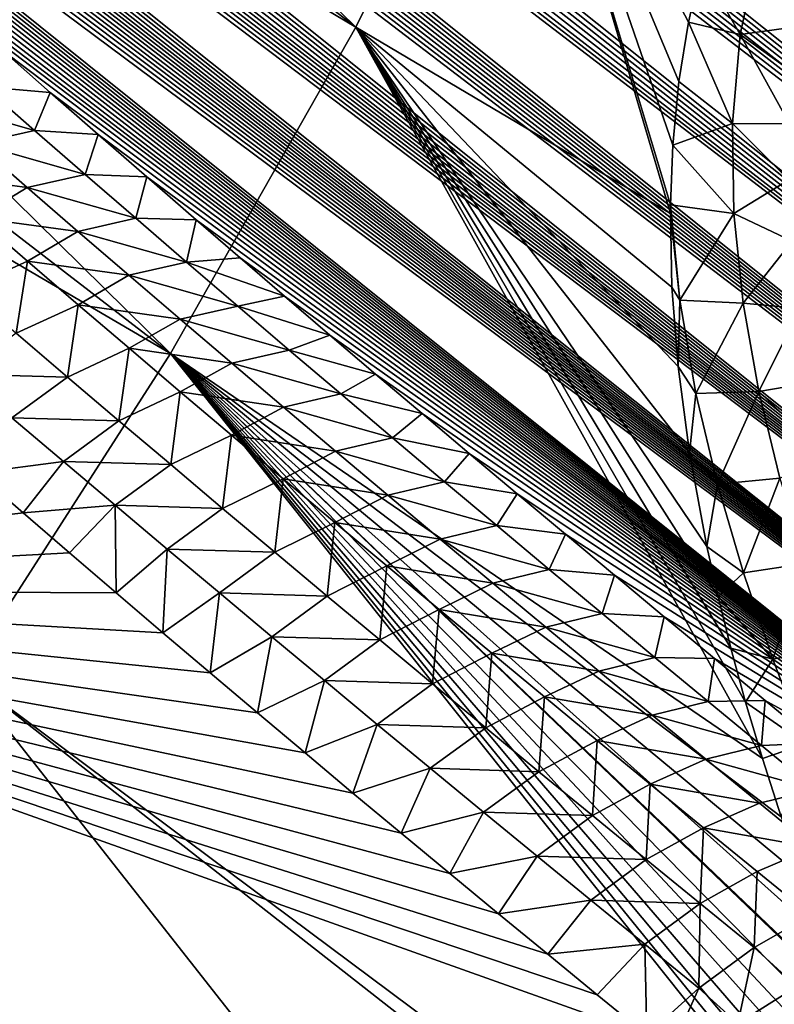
# Model space of a CAD drawing. Header units: metres. Extents: x -82 to 82, y -313 to 40.
# Tile 353 of 405: x 50.72 to 54.05, y -27.61 to -23.26. Entities that reach past the tile are written whole.
import ezdxf

# ---------------------------------------------------------------- set-up
doc = ezdxf.new("R2010")
doc.units = ezdxf.units.M
doc.layers.add('solid_505278_SW0001_CCC', color=7, linetype='CONTINUOUS')

msp = doc.modelspace()

# ---------------------------------------------------------------- linework, layer by layer
at = {"layer": 'solid_505278_SW0001_CCC'}
for points in [[(64.77742, -25.070709, 80.123589), (43.346764, -8.290929, 60.053185), (43.04269, -8.315628, 60.037064)], [(64.77742, -25.070709, 80.123589), (43.679688, -8.277598, 60.089729), (43.346764, -8.290929, 60.053185)], [(64.77742, -25.070709, 80.123589), (44.042053, -8.276881, 60.148518), (43.679688, -8.277598, 60.089729)], [(65.259399, -24.663895, 79.815598), (44.234383, -8.281711, 60.186863), (44.042053, -8.276881, 60.148518)], [(64.77742, -25.070709, 80.123589), (65.259399, -24.663895, 79.815598), (44.042053, -8.276881, 60.148518)], [(65.259399, -24.663895, 79.815598), (44.43428, -8.290107, 60.231373), (44.234383, -8.281711, 60.186863)], [(65.259399, -24.663895, 79.815598), (44.642132, -8.302562, 60.282639), (44.43428, -8.290107, 60.231373)], [(65.259399, -24.663895, 79.815598), (44.85775, -8.318869, 60.340481), (44.642132, -8.302562, 60.282639)], [(64.278557, -25.445356, 80.435089), (43.04269, -8.315628, 60.037064), (42.766785, -8.350209, 60.039227)], [(64.278557, -25.445356, 80.435089), (64.77742, -25.070709, 80.123589), (43.04269, -8.315628, 60.037064)], [(65.723991, -24.224815, 79.511314), (45.08144, -8.339327, 60.405285), (44.85775, -8.318869, 60.340481)], [(65.259399, -24.663895, 79.815598), (65.723991, -24.224815, 79.511314), (44.85775, -8.318869, 60.340481)], [(65.723991, -24.224815, 79.511314), (45.313541, -8.364308, 60.477516), (45.08144, -8.339327, 60.405285)], [(64.278557, -25.445356, 80.435089), (42.766785, -8.350209, 60.039227), (42.516754, -8.393008, 60.057133)], [(65.723991, -24.224815, 79.511314), (45.553841, -8.393574, 60.556953), (45.313541, -8.364308, 60.477516)], [(64.278557, -25.445356, 80.435089), (42.516754, -8.393008, 60.057133), (42.290268, -8.443016, 60.088959)], [(65.723991, -24.224815, 79.511314), (45.802803, -8.427598, 60.64418), (45.553841, -8.393574, 60.556953)], [(65.723991, -24.224815, 79.511314), (46.060677, -8.466627, 60.739513), (45.802803, -8.427598, 60.64418)], [(63.763363, -25.787863, 80.749901), (42.290268, -8.443016, 60.088959), (42.084999, -8.49941, 60.133148)], [(63.763363, -25.787863, 80.749901), (64.278557, -25.445356, 80.435089), (42.290268, -8.443016, 60.088959)], [(66.170609, -23.753036, 79.210693), (46.327293, -8.510491, 60.842812), (46.060677, -8.466627, 60.739513)], [(65.723991, -24.224815, 79.511314), (66.170609, -23.753036, 79.210693), (46.060677, -8.466627, 60.739513)], [(63.763363, -25.787863, 80.749901), (42.084999, -8.49941, 60.133148), (41.897739, -8.561568, 60.188381)], [(66.170609, -23.753036, 79.210693), (46.60331, -8.55981, 60.954823), (46.327293, -8.510491, 60.842812)], [(63.763363, -25.787863, 80.749901), (41.897739, -8.561568, 60.188381), (41.725494, -8.629589, 60.254292)], [(66.170609, -23.753036, 79.210693), (46.88876, -8.614617, 61.075626), (46.60331, -8.55981, 60.954823)], [(63.763363, -25.787863, 80.749901), (41.725494, -8.629589, 60.254292), (41.566387, -8.703654, 60.330791)], [(66.170609, -23.753036, 79.210693), (47.183689, -8.674951, 61.205307), (46.88876, -8.614617, 61.075626)], [(66.170609, -23.753036, 79.210693), (47.488838, -8.741508, 61.3447), (47.183689, -8.674951, 61.205307)], [(63.232021, -26.098383, 81.068047), (41.566387, -8.703654, 60.330791), (41.418701, -8.784005, 60.417973)], [(63.232021, -26.098383, 81.068047), (63.763363, -25.787863, 80.749901), (41.566387, -8.703654, 60.330791)], [(66.170609, -23.753036, 79.210693), (66.598434, -23.248396, 78.913994), (47.488838, -8.741508, 61.3447)], [(63.232021, -26.098383, 81.068047), (41.418701, -8.784005, 60.417973), (41.280724, -8.871709, 60.517006)], [(63.232021, -26.098383, 81.068047), (41.280724, -8.871709, 60.517006), (41.151489, -8.967829, 60.629192)], [(63.232021, -26.098383, 81.068047), (41.151489, -8.967829, 60.629192), (41.030392, -9.073459, 60.756012)], [(62.684875, -26.376726, 81.389297), (41.030392, -9.073459, 60.756012), (40.917397, -9.190234, 60.899693)], [(62.684875, -26.376726, 81.389297), (63.232021, -26.098383, 81.068047), (41.030392, -9.073459, 60.756012)], [(62.684875, -26.376726, 81.389297), (40.917397, -9.190234, 60.899693), (40.812897, -9.32039, 61.063339)], [(62.684875, -26.376726, 81.389297), (40.812897, -9.32039, 61.063339), (40.718044, -9.465356, 61.249176)], [(62.122288, -26.622683, 81.713455), (40.718044, -9.465356, 61.249176), (40.634369, -9.626533, 61.459438)], [(62.122288, -26.622683, 81.713455), (62.684875, -26.376726, 81.389297), (40.718044, -9.465356, 61.249176)], [(62.122288, -26.622683, 81.713455), (40.634369, -9.626533, 61.459438), (40.564552, -9.805313, 61.696323)], [(62.122288, -26.622683, 81.713455), (40.564552, -9.805313, 61.696323), (40.510757, -10.002317, 61.961037)], [(61.544224, -26.836, 82.040428), (40.510757, -10.002317, 61.961037), (40.474926, -10.218101, 62.254684)], [(61.544224, -26.836, 82.040428), (62.122288, -26.622683, 81.713455), (40.510757, -10.002317, 61.961037)], [(61.544224, -26.836, 82.040428), (40.474926, -10.218101, 62.254684), (40.464531, -10.333251, 62.41272)], [(61.544224, -26.836, 82.040428), (40.464531, -10.333251, 62.41272), (40.45932, -10.453297, 62.578373)], [(61.544224, -26.836, 82.040428), (40.45932, -10.453297, 62.578373), (40.459949, -10.578553, 62.752037)], [(60.950951, -27.016211, 82.369904), (40.459949, -10.578553, 62.752037), (40.466187, -10.708843, 62.933563)], [(60.950951, -27.016211, 82.369904), (61.544224, -26.836, 82.040428), (40.459949, -10.578553, 62.752037)], [(60.950951, -27.016211, 82.369904), (40.466187, -10.708843, 62.933563), (40.478455, -10.844405, 63.123276)], [(60.950951, -27.016211, 82.369904), (40.478455, -10.844405, 63.123276), (40.497269, -10.985524, 63.321541)], [(60.950951, -27.016211, 82.369904), (40.497269, -10.985524, 63.321541), (40.522354, -11.131987, 63.528172)], [(60.950951, -27.016211, 82.369904), (40.522354, -11.131987, 63.528172), (40.554359, -11.284183, 63.743656)], [(60.342686, -27.162823, 82.701668), (40.554359, -11.284183, 63.743656), (40.593628, -11.442304, 63.96825)], [(60.342686, -27.162823, 82.701668), (60.950951, -27.016211, 82.369904), (40.554359, -11.284183, 63.743656)], [(60.342686, -27.162823, 82.701668), (40.593628, -11.442304, 63.96825), (40.63998, -11.606193, 64.201828)], [(60.342686, -27.162823, 82.701668), (40.63998, -11.606193, 64.201828), (40.694214, -11.776376, 64.445038)], [(60.342686, -27.162823, 82.701668), (40.694214, -11.776376, 64.445038), (40.756397, -11.952868, 64.697929)], [(60.342686, -27.162823, 82.701668), (40.756397, -11.952868, 64.697929), (40.826614, -12.13569, 64.960579)], [(59.719261, -27.275183, 83.035416), (40.826614, -12.13569, 64.960579), (40.905766, -12.325451, 65.233734)], [(59.719261, -27.275183, 83.035416), (60.342686, -27.162823, 82.701668), (40.826614, -12.13569, 64.960579)], [(59.719261, -27.275183, 83.035416), (40.905766, -12.325451, 65.233734), (40.993618, -12.521949, 65.517189)], [(59.719261, -27.275183, 83.035416), (40.993618, -12.521949, 65.517189), (41.090637, -12.725478, 65.811325)], [(59.719261, -27.275183, 83.035416), (41.090637, -12.725478, 65.811325), (41.160942, -12.865428, 66.013771)], [(59.719261, -27.275183, 83.035416), (41.160942, -12.865428, 66.013771), (41.235558, -13.008643, 66.221146)], [(59.719261, -27.275183, 83.035416), (41.235558, -13.008643, 66.221146), (41.314476, -13.15511, 66.433456)], [(59.080936, -27.35256, 83.370781), (41.314476, -13.15511, 66.433456), (41.398071, -13.305077, 66.650986)], [(59.080936, -27.35256, 83.370781), (59.719261, -27.275183, 83.035416), (41.314476, -13.15511, 66.433456)], [(59.080936, -27.35256, 83.370781), (41.398071, -13.305077, 66.650986), (41.486713, -13.458792, 66.874016)], [(59.080936, -27.35256, 83.370781), (41.486713, -13.458792, 66.874016), (41.580296, -13.616173, 67.102463)], [(59.080936, -27.35256, 83.370781), (41.580296, -13.616173, 67.102463), (41.678623, -13.777075, 67.336182)], [(59.080936, -27.35256, 83.370781), (41.678623, -13.777075, 67.336182), (41.78212, -13.941781, 67.575493)], [(59.080936, -27.35256, 83.370781), (41.78212, -13.941781, 67.575493), (41.891232, -14.110578, 67.820709)], [(59.080936, -27.35256, 83.370781), (41.891232, -14.110578, 67.820709), (42.006008, -14.283499, 68.071884)], [(58.42783, -27.394154, 83.707397), (42.006008, -14.283499, 68.071884), (42.126049, -14.460266, 68.32872)], [(58.42783, -27.394154, 83.707397), (59.080936, -27.35256, 83.370781), (42.006008, -14.283499, 68.071884)], [(58.42783, -27.394154, 83.707397), (42.126049, -14.460266, 68.32872), (42.251835, -14.641191, 68.591545)], [(58.42783, -27.394154, 83.707397), (42.251835, -14.641191, 68.591545), (42.383884, -14.826607, 68.860741)], [(58.42783, -27.394154, 83.707397), (42.383884, -14.826607, 68.860741), (42.522438, -15.016673, 69.136467)], [(58.42783, -27.394154, 83.707397), (42.522438, -15.016673, 69.136467), (42.666897, -15.21099, 69.418297)], [(58.42783, -27.394154, 83.707397), (42.666897, -15.21099, 69.418297), (42.779411, -15.359704, 69.633888)], [(58.42783, -27.394154, 83.707397), (42.779411, -15.359704, 69.633888), (42.895794, -15.511164, 69.853287)], [(57.759697, -27.398928, 84.044777), (42.895794, -15.511164, 69.853287), (43.016315, -15.665545, 70.076691)], [(57.759697, -27.398928, 84.044777), (58.42783, -27.394154, 83.707397), (42.895794, -15.511164, 69.853287)], [(57.759697, -27.398928, 84.044777), (43.016315, -15.665545, 70.076691), (43.141075, -15.822915, 70.304161)], [(57.759697, -27.398928, 84.044777), (43.141075, -15.822915, 70.304161), (43.26955, -15.982928, 70.535339)], [(57.759697, -27.398928, 84.044777), (43.26955, -15.982928, 70.535339), (43.401955, -16.145725, 70.770378)], [(57.759697, -27.398928, 84.044777), (43.401955, -16.145725, 70.770378), (43.538624, -16.31152, 71.009483)], [(57.759697, -27.398928, 84.044777), (43.538624, -16.31152, 71.009483), (43.679882, -16.480524, 71.252884)], [(57.759697, -27.398928, 84.044777), (43.679882, -16.480524, 71.252884), (43.826069, -16.652958, 71.500786)], [(57.759697, -27.398928, 84.044777), (43.826069, -16.652958, 71.500786), (43.976864, -16.828623, 71.753006)], [(57.759697, -27.398928, 84.044777), (43.976864, -16.828623, 71.753006), (44.13195, -17.007313, 72.009323)], [(57.076824, -27.365896, 84.382416), (44.13195, -17.007313, 72.009323), (44.291737, -17.189285, 72.269989)], [(57.076824, -27.365896, 84.382416), (57.759697, -27.398928, 84.044777), (44.13195, -17.007313, 72.009323)], [(57.076824, -27.365896, 84.382416), (44.291737, -17.189285, 72.269989), (44.456635, -17.374802, 72.535255)], [(57.076824, -27.365896, 84.382416), (44.456635, -17.374802, 72.535255), (44.627052, -17.564121, 72.805374)], [(57.076824, -27.365896, 84.382416), (44.627052, -17.564121, 72.805374), (44.803253, -17.757418, 73.080505)], [(57.076824, -27.365896, 84.382416), (44.803253, -17.757418, 73.080505), (44.984428, -17.954197, 73.360184)], [(57.076824, -27.365896, 84.382416), (44.984428, -17.954197, 73.360184), (45.13308, -18.114202, 73.587257)], [(57.076824, -27.365896, 84.382416), (45.13308, -18.114202, 73.587257), (45.285305, -18.276676, 73.817444)], [(57.076824, -27.365896, 84.382416), (45.285305, -18.276676, 73.817444), (45.441372, -18.441776, 74.050896)], [(52.202873, -23.292175, 32.278656), (46.840466, -19.139706, 30.564093), (47.195732, -18.397476, 30.856785)], [(52.920841, -21.838329, 32.827805), (52.202873, -23.292175, 32.278656), (47.195732, -18.397476, 30.856785)], [(57.076824, -27.365896, 84.382416), (45.441372, -18.441776, 74.050896), (45.601528, -18.609665, 74.28775)], [(57.076824, -27.365896, 84.382416), (45.601528, -18.609665, 74.28775), (45.766045, -18.780502, 74.528137)], [(57.076824, -27.365896, 84.382416), (45.766045, -18.780502, 74.528137), (45.934731, -18.954187, 74.77198)], [(56.379246, -27.293917, 84.719719), (45.934731, -18.954187, 74.77198), (46.106998, -19.130365, 75.018959)], [(56.379246, -27.293917, 84.719719), (57.076824, -27.365896, 84.382416), (45.934731, -18.954187, 74.77198)], [(56.379246, -27.293917, 84.719719), (46.106998, -19.130365, 75.018959), (46.283157, -19.309223, 75.269218)], [(52.202873, -23.292175, 32.278656), (46.45433, -19.879757, 30.307173), (46.840466, -19.139706, 30.564093)], [(56.379246, -27.293917, 84.719719), (46.283157, -19.309223, 75.269218), (46.463535, -19.490961, 75.522934)], [(56.379246, -27.293917, 84.719719), (46.463535, -19.490961, 75.522934), (46.648468, -19.675781, 75.780273)], [(56.379246, -27.293917, 84.719719), (46.648468, -19.675781, 75.780273), (46.806297, -19.832296, 75.997612)], [(56.379246, -27.293917, 84.719719), (46.806297, -19.832296, 75.997612), (46.967712, -19.991213, 76.217674)], [(51.384346, -24.733618, 31.850908), (46.038452, -20.615463, 30.086777), (46.45433, -19.879757, 30.307173)], [(52.202873, -23.292175, 32.278656), (51.384346, -24.733618, 31.850908), (46.45433, -19.879757, 30.307173)], [(56.379246, -27.293917, 84.719719), (46.967712, -19.991213, 76.217674), (47.132805, -20.15259, 76.440514)], [(56.379246, -27.293917, 84.719719), (47.132805, -20.15259, 76.440514), (47.300892, -20.316042, 76.665825)], [(56.379246, -27.293917, 84.719719), (47.300892, -20.316042, 76.665825), (47.472008, -20.481583, 76.893608)], [(56.379246, -27.293917, 84.719719), (47.472008, -20.481583, 76.893608), (47.646385, -20.649345, 77.123955)], [(51.384346, -24.733618, 31.850908), (45.594055, -21.344666, 29.903553), (46.038452, -20.615463, 30.086777)], [(56.379246, -27.293917, 84.719719), (47.646385, -20.649345, 77.123955), (47.824261, -20.819469, 77.356972)], [(56.379246, -27.293917, 84.719719), (47.824261, -20.819469, 77.356972), (48.005875, -20.992088, 77.592743)], [(56.379246, -27.293917, 84.719719), (48.005875, -20.992088, 77.592743), (48.19146, -21.167339, 77.831375)], [(56.379246, -27.293917, 84.719719), (48.19146, -21.167339, 77.831375), (48.381252, -21.345362, 78.072952)], [(51.384346, -24.733618, 31.850908), (50.472244, -26.150358, 31.548208), (45.594055, -21.344666, 29.903553)], [(55.666573, -27.181511, 85.055893), (48.381252, -21.345362, 78.072952), (48.575485, -21.526291, 78.317574)], [(55.666573, -27.181511, 85.055893), (56.379246, -27.293917, 84.719719), (48.381252, -21.345362, 78.072952)], [(55.666573, -27.181511, 85.055893), (48.575485, -21.526291, 78.317574), (48.773514, -21.709768, 78.564964)], [(55.666573, -27.181511, 85.055893), (48.773514, -21.709768, 78.564964), (48.974949, -21.895573, 78.814964)], [(53.592693, -24.115261, 32.820419), (52.202873, -23.292175, 32.278656), (52.920841, -21.838329, 32.827805)], [(53.593006, -24.076778, 32.824429), (53.592693, -24.115261, 32.820419), (52.920841, -21.838329, 32.827805)], [(53.603317, -23.813879, 32.857426), (53.593006, -24.076778, 32.824429), (52.920841, -21.838329, 32.827805)], [(53.63018, -23.53282, 32.903793), (53.603317, -23.813879, 32.857426), (52.920841, -21.838329, 32.827805)], [(53.672215, -23.269878, 32.958942), (53.63018, -23.53282, 32.903793), (52.920841, -21.838329, 32.827805)], [(53.728035, -23.02247, 33.02227), (53.672215, -23.269878, 32.958942), (52.920841, -21.838329, 32.827805)], [(55.666573, -27.181511, 85.055893), (48.974949, -21.895573, 78.814964), (49.180134, -22.08391, 79.067719)], [(55.666573, -27.181511, 85.055893), (49.180134, -22.08391, 79.067719), (49.389416, -22.274981, 79.323372)], [(55.666573, -27.181511, 85.055893), (49.389416, -22.274981, 79.323372), (49.603138, -22.468988, 79.582069)], [(55.666573, -27.181511, 85.055893), (49.603138, -22.468988, 79.582069), (49.821644, -22.666136, 79.843956)], [(55.666573, -27.181511, 85.055893), (49.821644, -22.666136, 79.843956), (50.045277, -22.866629, 80.109169)], [(55.666573, -27.181511, 85.055893), (50.045277, -22.866629, 80.109169), (50.241306, -23.041298, 80.339256)], [(53.901237, -23.324524, 33.081066), (53.728035, -23.02247, 33.02227), (53.983036, -22.942759, 33.177643)], [(53.901237, -23.324524, 33.081066), (53.983036, -22.942759, 33.177643), (54.168476, -23.287699, 33.288994)], [(53.983036, -22.942759, 33.177643), (54.2127, -23.096617, 33.338722), (54.168476, -23.287699, 33.288994)], [(55.666573, -27.181511, 85.055893), (50.241306, -23.041298, 80.339256), (50.441479, -23.218681, 80.572014)], [(53.901237, -23.324524, 33.081066), (53.672215, -23.269878, 32.958942), (53.728035, -23.02247, 33.02227)], [(55.666573, -27.181511, 85.055893), (50.441479, -23.218681, 80.572014), (50.645348, -23.398678, 80.807617)], [(53.998943, -26.521126, 32.869881), (51.384346, -24.733618, 31.850908), (52.202873, -23.292175, 32.278656)], [(53.924744, -26.273092, 32.842087), (53.998943, -26.521126, 32.869881), (52.202873, -23.292175, 32.278656)], [(53.859612, -26.034719, 32.819668), (53.924744, -26.273092, 32.842087), (52.202873, -23.292175, 32.278656)], [(53.802963, -25.805691, 32.802258), (53.859612, -26.034719, 32.819668), (52.202873, -23.292175, 32.278656)], [(53.753529, -25.585545, 32.789219), (53.802963, -25.805691, 32.802258), (52.202873, -23.292175, 32.278656)], [(53.677582, -25.171904, 32.776352), (53.753529, -25.585545, 32.789219), (52.202873, -23.292175, 32.278656)], [(53.627102, -24.79092, 32.778347), (53.677582, -25.171904, 32.776352), (52.202873, -23.292175, 32.278656)], [(53.599586, -24.439636, 32.79353), (53.627102, -24.79092, 32.778347), (52.202873, -23.292175, 32.278656)], [(53.592693, -24.115261, 32.820419), (53.599586, -24.439636, 32.79353), (52.202873, -23.292175, 32.278656)], [(53.866489, -23.718206, 33.015247), (53.63018, -23.53282, 32.903793), (53.672215, -23.269878, 32.958942)], [(53.866489, -23.718206, 33.015247), (53.672215, -23.269878, 32.958942), (53.901237, -23.324524, 33.081066)], [(53.901237, -23.324524, 33.081066), (54.168476, -23.287699, 33.288994), (54.136528, -23.494091, 33.246277)], [(53.866489, -23.718206, 33.015247), (53.901237, -23.324524, 33.081066), (54.118328, -23.719193, 33.211342)], [(53.901237, -23.324524, 33.081066), (54.136528, -23.494091, 33.246277), (54.118328, -23.719193, 33.211342)], [(50.561787, -23.555119, 81.196671), (50.852833, -23.581198, 81.045929), (50.645348, -23.398678, 80.807617)], [(55.666573, -27.181511, 85.055893), (50.645348, -23.398678, 80.807617), (50.852833, -23.581198, 81.045929)], [(50.783493, -23.748846, 81.44976), (50.561787, -23.555119, 81.196671), (50.304214, -23.612085, 81.375443)], [(50.783493, -23.748846, 81.44976), (50.852833, -23.581198, 81.045929), (50.561787, -23.555119, 81.196671)], [(53.866489, -23.718206, 33.015247), (53.603317, -23.813879, 32.857426), (53.63018, -23.53282, 32.903793)], [(50.783493, -23.748846, 81.44976), (51.06395, -23.766172, 81.286758), (50.852833, -23.581198, 81.045929)], [(55.666573, -27.181511, 85.055893), (50.852833, -23.581198, 81.045929), (51.06395, -23.766172, 81.286758)], [(50.783493, -23.748846, 81.44976), (50.304214, -23.612085, 81.375443), (50.526688, -23.805956, 81.629578)], [(53.873184, -24.115322, 32.977451), (53.603317, -23.813879, 32.857426), (53.866489, -23.718206, 33.015247)], [(53.866489, -23.718206, 33.015247), (54.118328, -23.719193, 33.211342), (54.115746, -23.966042, 33.185219)], [(53.873184, -24.115322, 32.977451), (53.866489, -23.718206, 33.015247), (54.115746, -23.966042, 33.185219)], [(51.006268, -23.942591, 81.701912), (50.783493, -23.748846, 81.44976), (50.526688, -23.805956, 81.629578)], [(51.006268, -23.942591, 81.701912), (51.06395, -23.766172, 81.286758), (50.783493, -23.748846, 81.44976)], [(51.006268, -23.942591, 81.701912), (51.278702, -23.953539, 81.529938), (51.06395, -23.766172, 81.286758)], [(55.666573, -27.181511, 85.055893), (51.06395, -23.766172, 81.286758), (51.278702, -23.953539, 81.529938)], [(50.750225, -23.999863, 81.882767), (50.526688, -23.805956, 81.629578), (50.307148, -23.941858, 81.829643)], [(51.006268, -23.942591, 81.701912), (50.526688, -23.805956, 81.629578), (50.750225, -23.999863, 81.882767)], [(53.873184, -24.115322, 32.977451), (53.593006, -24.076778, 32.824429), (53.603317, -23.813879, 32.857426)], [(50.750225, -23.999863, 81.882767), (50.307148, -23.941858, 81.829643), (50.529045, -24.133774, 82.080864)], [(51.230099, -24.136356, 81.953133), (51.006268, -23.942591, 81.701912), (50.750225, -23.999863, 81.882767)], [(51.230099, -24.136356, 81.953133), (51.278702, -23.953539, 81.529938), (51.006268, -23.942591, 81.701912)], [(51.230099, -24.136356, 81.953133), (51.497101, -24.143229, 81.775269), (51.278702, -23.953539, 81.529938)], [(55.666573, -27.181511, 85.055893), (51.278702, -23.953539, 81.529938), (51.497101, -24.143229, 81.775269)], [(50.974815, -24.193808, 82.134995), (50.750225, -23.999863, 81.882767), (50.529045, -24.133774, 82.080864)], [(51.230099, -24.136356, 81.953133), (50.750225, -23.999863, 81.882767), (50.974815, -24.193808, 82.134995)], [(53.873184, -24.115322, 32.977451), (54.115746, -23.966042, 33.185219), (54.130711, -24.237123, 33.168953)], [(53.634319, -24.498436, 32.804489), (53.592693, -24.115261, 32.820419), (53.593006, -24.076778, 32.824429)], [(53.634319, -24.498436, 32.804489), (53.593006, -24.076778, 32.824429), (53.873184, -24.115322, 32.977451)], [(53.634319, -24.498436, 32.804489), (53.599586, -24.439636, 32.79353), (53.592693, -24.115261, 32.820419)], [(53.634319, -24.498436, 32.804489), (53.873184, -24.115322, 32.977451), (53.914326, -24.510424, 32.963593)], [(53.914326, -24.510424, 32.963593), (53.873184, -24.115322, 32.977451), (54.130711, -24.237123, 33.168953)], [(50.751968, -24.325743, 82.331131), (50.529045, -24.133774, 82.080864), (50.476646, -24.450977, 82.435387)], [(50.974815, -24.193808, 82.134995), (50.529045, -24.133774, 82.080864), (50.751968, -24.325743, 82.331131)], [(51.454975, -24.330145, 82.203415), (51.230099, -24.136356, 81.953133), (50.974815, -24.193808, 82.134995)], [(51.454975, -24.330145, 82.203415), (51.497101, -24.143229, 81.775269), (51.230099, -24.136356, 81.953133)], [(51.454975, -24.330145, 82.203415), (51.6912, -24.311062, 81.99157), (51.497101, -24.143229, 81.775269)], [(55.666573, -27.181511, 85.055893), (51.497101, -24.143229, 81.775269), (51.6912, -24.311062, 81.99157)], [(51.200443, -24.387794, 82.386269), (50.974815, -24.193808, 82.134995), (50.751968, -24.325743, 82.331131)], [(51.454975, -24.330145, 82.203415), (50.974815, -24.193808, 82.134995), (51.200443, -24.387794, 82.386269)], [(53.914326, -24.510424, 32.963593), (54.130711, -24.237123, 33.168953), (54.166065, -24.534912, 33.164337)], [(50.751968, -24.325743, 82.331131), (50.476646, -24.450977, 82.435387), (50.702148, -24.644104, 82.686935)], [(50.97591, -24.517769, 82.580444), (50.751968, -24.325743, 82.331131), (50.702148, -24.644104, 82.686935)], [(51.200443, -24.387794, 82.386269), (50.751968, -24.325743, 82.331131), (50.97591, -24.517769, 82.580444)], [(51.680885, -24.523962, 82.452766), (51.454975, -24.330145, 82.203415), (51.200443, -24.387794, 82.386269)], [(51.454975, -24.330145, 82.203415), (51.888107, -24.480581, 82.209259), (51.6912, -24.311062, 81.99157)], [(51.680885, -24.523962, 82.452766), (51.888107, -24.480581, 82.209259), (51.454975, -24.330145, 82.203415)], [(55.666573, -27.181511, 85.055893), (51.6912, -24.311062, 81.99157), (51.888107, -24.480581, 82.209259)], [(51.427109, -24.581825, 82.636589), (51.200443, -24.387794, 82.386269), (50.97591, -24.517769, 82.580444)], [(51.680885, -24.523962, 82.452766), (51.200443, -24.387794, 82.386269), (51.427109, -24.581825, 82.636589)], [(53.634319, -24.498436, 32.804489), (53.627102, -24.79092, 32.778347), (53.599586, -24.439636, 32.79353)], [(50.97591, -24.517769, 82.580444), (50.702148, -24.644104, 82.686935), (50.928669, -24.837307, 82.9375)], [(51.200859, -24.709856, 82.828796), (50.97591, -24.517769, 82.580444), (50.928669, -24.837307, 82.9375)], [(51.427109, -24.581825, 82.636589), (50.97591, -24.517769, 82.580444), (51.200859, -24.709856, 82.828796)], [(51.680885, -24.523962, 82.452766), (52.08783, -24.651741, 82.428215), (51.888107, -24.480581, 82.209259)], [(55.666573, -27.181511, 85.055893), (51.888107, -24.480581, 82.209259), (52.08783, -24.651741, 82.428215)], [(53.705551, -24.909388, 32.80616), (53.627102, -24.79092, 32.778347), (53.634319, -24.498436, 32.804489)], [(53.705551, -24.909388, 32.80616), (53.634319, -24.498436, 32.804489), (53.914326, -24.510424, 32.963593)], [(53.705551, -24.909388, 32.80616), (53.914326, -24.510424, 32.963593), (53.983829, -24.900457, 32.969963)], [(53.983829, -24.900457, 32.969963), (53.914326, -24.510424, 32.963593), (54.166065, -24.534912, 33.164337)], [(51.907822, -24.717806, 82.701172), (51.680885, -24.523962, 82.452766), (51.427109, -24.581825, 82.636589)], [(51.907822, -24.717806, 82.701172), (52.08783, -24.651741, 82.428215), (51.680885, -24.523962, 82.452766)], [(53.983829, -24.900457, 32.969963), (54.166065, -24.534912, 33.164337), (54.224506, -24.859316, 33.173386)], [(51.654793, -24.775902, 82.885948), (51.427109, -24.581825, 82.636589), (51.200859, -24.709856, 82.828796)], [(51.907822, -24.717806, 82.701172), (51.427109, -24.581825, 82.636589), (51.654793, -24.775902, 82.885948)], [(50.928669, -24.837307, 82.9375), (50.702148, -24.644104, 82.686935), (50.456902, -24.824228, 82.781601)], [(51.907822, -24.717806, 82.701172), (52.290367, -24.824501, 82.648315), (52.08783, -24.651741, 82.428215)], [(55.666573, -27.181511, 85.055893), (52.08783, -24.651741, 82.428215), (52.290367, -24.824501, 82.648315)], [(55.499104, -29.897238, 33.601494), (50.472244, -26.150358, 31.548208), (51.384346, -24.733618, 31.850908)], [(51.200859, -24.709856, 82.828796), (50.928669, -24.837307, 82.9375), (51.156197, -25.030588, 83.187073)], [(51.4268, -24.902004, 83.076195), (51.200859, -24.709856, 82.828796), (51.156197, -25.030588, 83.187073)], [(51.654793, -24.775902, 82.885948), (51.200859, -24.709856, 82.828796), (51.4268, -24.902004, 83.076195)], [(55.319359, -29.569712, 33.505646), (55.499104, -29.897238, 33.601494), (51.384346, -24.733618, 31.850908)], [(55.132519, -29.214909, 33.407429), (55.319359, -29.569712, 33.505646), (51.384346, -24.733618, 31.850908)], [(54.959049, -28.871813, 33.31786), (55.132519, -29.214909, 33.407429), (51.384346, -24.733618, 31.850908)], [(54.798218, -28.540098, 33.236446), (54.959049, -28.871813, 33.31786), (51.384346, -24.733618, 31.850908)], [(54.650684, -28.219862, 33.163277), (54.798218, -28.540098, 33.236446), (51.384346, -24.733618, 31.850908)], [(54.514759, -27.910536, 33.097496), (54.650684, -28.219862, 33.163277), (51.384346, -24.733618, 31.850908)], [(54.390209, -27.611948, 33.038853), (54.514759, -27.910536, 33.097496), (51.384346, -24.733618, 31.850908)], [(54.386349, -27.602388, 33.03706), (54.390209, -27.611948, 33.038853), (51.384346, -24.733618, 31.850908)], [(54.277294, -27.324064, 32.987293), (54.386349, -27.602388, 33.03706), (51.384346, -24.733618, 31.850908)], [(54.174355, -27.046354, 32.941998), (54.277294, -27.324064, 32.987293), (51.384346, -24.733618, 31.850908)], [(54.081642, -26.778748, 32.902935), (54.174355, -27.046354, 32.941998), (51.384346, -24.733618, 31.850908)], [(53.998943, -26.521126, 32.869881), (54.081642, -26.778748, 32.902935), (51.384346, -24.733618, 31.850908)], [(52.135769, -24.911682, 82.948639), (51.907822, -24.717806, 82.701172), (51.654793, -24.775902, 82.885948)], [(52.135769, -24.911682, 82.948639), (52.290367, -24.824501, 82.648315), (51.907822, -24.717806, 82.701172)], [(51.883488, -24.970028, 83.134346), (51.654793, -24.775902, 82.885948), (51.4268, -24.902004, 83.076195)], [(52.135769, -24.911682, 82.948639), (51.654793, -24.775902, 82.885948), (51.883488, -24.970028, 83.134346)], [(50.928669, -24.837307, 82.9375), (50.456902, -24.824228, 82.781601), (50.683479, -25.017269, 83.032593)], [(52.135769, -24.911682, 82.948639), (52.495735, -24.998817, 82.869453), (52.290367, -24.824501, 82.648315)], [(55.666573, -27.181511, 85.055893), (52.290367, -24.824501, 82.648315), (52.495735, -24.998817, 82.869453)], [(53.705551, -24.909388, 32.80616), (53.677582, -25.171904, 32.776352), (53.627102, -24.79092, 32.778347)], [(51.156197, -25.030588, 83.187073), (50.928669, -24.837307, 82.9375), (50.683479, -25.017269, 83.032593)], [(53.983829, -24.900457, 32.969963), (54.224506, -24.859316, 33.173386), (54.307911, -25.210443, 33.197372)], [(51.4268, -24.902004, 83.076195), (51.156197, -25.030588, 83.187073), (51.384727, -25.223951, 83.435661)], [(51.653732, -25.094219, 83.322632), (51.4268, -24.902004, 83.076195), (51.384727, -25.223951, 83.435661)], [(51.883488, -24.970028, 83.134346), (51.4268, -24.902004, 83.076195), (51.653732, -25.094219, 83.322632)], [(52.364727, -25.105591, 83.19516), (52.135769, -24.911682, 82.948639), (51.883488, -24.970028, 83.134346)], [(52.364727, -25.105591, 83.19516), (52.495735, -24.998817, 82.869453), (52.135769, -24.911682, 82.948639)], [(53.800739, -25.31039, 32.825512), (53.677582, -25.171904, 32.776352), (53.705551, -24.909388, 32.80616)], [(53.800739, -25.31039, 32.825512), (53.705551, -24.909388, 32.80616), (53.983829, -24.900457, 32.969963)], [(53.800739, -25.31039, 32.825512), (53.983829, -24.900457, 32.969963), (54.076447, -25.284191, 32.993168)], [(54.076447, -25.284191, 32.993168), (53.983829, -24.900457, 32.969963), (54.307911, -25.210443, 33.197372)], [(52.113182, -25.164206, 83.381783), (51.883488, -24.970028, 83.134346), (51.653732, -25.094219, 83.322632)], [(52.364727, -25.105591, 83.19516), (51.883488, -24.970028, 83.134346), (52.113182, -25.164206, 83.381783)], [(52.364727, -25.105591, 83.19516), (52.703911, -25.174768, 83.091797), (52.495735, -24.998817, 82.869453)], [(55.666573, -27.181511, 85.055893), (52.495735, -24.998817, 82.869453), (52.703911, -25.174768, 83.091797)], [(50.911064, -25.210402, 83.282578), (50.683479, -25.017269, 83.032593), (50.528503, -25.259802, 83.151283)], [(51.156197, -25.030588, 83.187073), (50.683479, -25.017269, 83.032593), (50.911064, -25.210402, 83.282578)], [(51.384727, -25.223951, 83.435661), (51.156197, -25.030588, 83.187073), (50.911064, -25.210402, 83.282578)], [(51.653732, -25.094219, 83.322632), (51.384727, -25.223951, 83.435661), (51.614246, -25.417397, 83.68325)], [(51.881641, -25.286499, 83.568115), (51.653732, -25.094219, 83.322632), (51.614246, -25.417397, 83.68325)], [(52.113182, -25.164206, 83.381783), (51.653732, -25.094219, 83.322632), (51.881641, -25.286499, 83.568115)], [(52.594681, -25.299532, 83.440735), (52.364727, -25.105591, 83.19516), (52.113182, -25.164206, 83.381783)], [(52.594681, -25.299532, 83.440735), (52.703911, -25.174768, 83.091797), (52.364727, -25.105591, 83.19516)], [(52.343876, -25.358435, 83.628258), (52.113182, -25.164206, 83.381783), (51.881641, -25.286499, 83.568115)], [(52.594681, -25.299532, 83.440735), (52.113182, -25.164206, 83.381783), (52.343876, -25.358435, 83.628258)], [(52.594681, -25.299532, 83.440735), (52.91489, -25.352409, 83.315514), (52.703911, -25.174768, 83.091797)], [(55.666573, -27.181511, 85.055893), (52.703911, -25.174768, 83.091797), (52.91489, -25.352409, 83.315514)], [(53.800739, -25.31039, 32.825512), (53.753529, -25.585545, 32.789219), (53.677582, -25.171904, 32.776352)], [(50.911064, -25.210402, 83.282578), (50.528503, -25.259802, 83.151283), (50.73299, -25.436911, 83.378502)], [(51.139652, -25.403629, 83.531555), (50.911064, -25.210402, 83.282578), (50.73299, -25.436911, 83.378502)], [(51.384727, -25.223951, 83.435661), (50.911064, -25.210402, 83.282578), (51.139652, -25.403629, 83.531555)], [(50.73299, -25.436911, 83.378502), (50.528503, -25.259802, 83.151283), (47.955231, -25.77323, 82.066895)], [(51.614246, -25.417397, 83.68325), (51.384727, -25.223951, 83.435661), (51.139652, -25.403629, 83.531555)], [(51.881641, -25.286499, 83.568115), (51.614246, -25.417397, 83.68325), (51.844753, -25.610926, 83.929855)], [(52.110527, -25.478849, 83.81263), (51.881641, -25.286499, 83.568115), (51.844753, -25.610926, 83.929855)], [(52.343876, -25.358435, 83.628258), (51.881641, -25.286499, 83.568115), (52.110527, -25.478849, 83.81263)], [(52.825626, -25.493509, 83.685364), (52.594681, -25.299532, 83.440735), (52.343876, -25.358435, 83.628258)], [(52.825626, -25.493509, 83.685364), (52.91489, -25.352409, 83.315514), (52.594681, -25.299532, 83.440735)], [(53.915092, -25.701424, 32.859367), (53.800739, -25.31039, 32.825512), (54.076447, -25.284191, 32.993168)], [(53.915092, -25.701424, 32.859367), (54.076447, -25.284191, 32.993168), (54.187927, -25.661032, 33.030403)], [(53.915092, -25.701424, 32.859367), (53.753529, -25.585545, 32.789219), (53.800739, -25.31039, 32.825512)], [(52.575558, -25.552717, 83.873772), (52.343876, -25.358435, 83.628258), (52.110527, -25.478849, 83.81263)], [(52.825626, -25.493509, 83.685364), (52.343876, -25.358435, 83.628258), (52.575558, -25.552717, 83.873772)], [(52.825626, -25.493509, 83.685364), (53.128674, -25.531748, 83.540596), (52.91489, -25.352409, 83.315514)], [(55.666573, -27.181511, 85.055893), (52.91489, -25.352409, 83.315514), (53.128674, -25.531748, 83.540596)], [(51.139652, -25.403629, 83.531555), (50.73299, -25.436911, 83.378502), (50.938137, -25.613714, 83.604515)], [(51.139652, -25.403629, 83.531555), (50.938137, -25.613714, 83.604515), (51.143738, -25.790039, 83.829124)], [(51.369232, -25.596954, 83.779526), (51.139652, -25.403629, 83.531555), (51.143738, -25.790039, 83.829124)], [(51.614246, -25.417397, 83.68325), (51.139652, -25.403629, 83.531555), (51.369232, -25.596954, 83.779526)], [(51.844753, -25.610926, 83.929855), (51.614246, -25.417397, 83.68325), (51.369232, -25.596954, 83.779526)], [(50.938137, -25.613714, 83.604515), (50.73299, -25.436911, 83.378502), (47.955231, -25.77323, 82.066895)], [(52.110527, -25.478849, 83.81263), (51.844753, -25.610926, 83.929855), (52.076241, -25.804541, 84.175468)], [(52.340374, -25.671267, 84.056183), (52.110527, -25.478849, 83.81263), (52.076241, -25.804541, 84.175468)], [(52.575558, -25.552717, 83.873772), (52.110527, -25.478849, 83.81263), (52.340374, -25.671267, 84.056183)], [(53.05756, -25.687519, 83.929047), (52.825626, -25.493509, 83.685364), (52.575558, -25.552717, 83.873772)], [(53.05756, -25.687519, 83.929047), (53.128674, -25.531748, 83.540596), (52.825626, -25.493509, 83.685364)], [(52.808224, -25.747051, 84.118317), (52.575558, -25.552717, 83.873772), (52.340374, -25.671267, 84.056183)], [(53.05756, -25.687519, 83.929047), (52.575558, -25.552717, 83.873772), (52.808224, -25.747051, 84.118317)], [(53.05756, -25.687519, 83.929047), (53.345253, -25.712782, 83.767044), (53.128674, -25.531748, 83.540596)], [(55.666573, -27.181511, 85.055893), (53.128674, -25.531748, 83.540596), (53.345253, -25.712782, 83.767044)], [(51.369232, -25.596954, 83.779526), (51.143738, -25.790039, 83.829124), (51.350445, -25.966448, 84.05304)], [(51.5998, -25.790375, 84.026489), (51.369232, -25.596954, 83.779526), (51.350445, -25.966448, 84.05304)], [(51.844753, -25.610926, 83.929855), (51.369232, -25.596954, 83.779526), (51.5998, -25.790375, 84.026489)], [(53.915092, -25.701424, 32.859367), (53.802963, -25.805691, 32.802258), (53.753529, -25.585545, 32.789219)], [(51.143738, -25.790039, 83.829124), (50.938137, -25.613714, 83.604515), (47.955231, -25.77323, 82.066895)], [(52.076241, -25.804541, 84.175468), (51.844753, -25.610926, 83.929855), (51.5998, -25.790375, 84.026489)], [(52.340374, -25.671267, 84.056183), (52.076241, -25.804541, 84.175468), (52.308697, -25.99824, 84.420082)], [(52.571186, -25.863752, 84.298775), (52.340374, -25.671267, 84.056183), (52.308697, -25.99824, 84.420082)], [(52.808224, -25.747051, 84.118317), (52.340374, -25.671267, 84.056183), (52.571186, -25.863752, 84.298775)], [(53.29047, -25.881563, 84.171768), (53.05756, -25.687519, 83.929047), (52.808224, -25.747051, 84.118317)], [(53.29047, -25.881563, 84.171768), (53.345253, -25.712782, 83.767044), (53.05756, -25.687519, 83.929047)], [(54.045334, -26.08316, 32.905525), (53.915092, -25.701424, 32.859367), (54.187927, -25.661032, 33.030403)], [(54.045334, -26.08316, 32.905525), (54.187927, -25.661032, 33.030403), (54.315201, -26.031115, 33.079597)], [(53.29047, -25.881563, 84.171768), (53.564632, -25.895517, 83.994858), (53.345253, -25.712782, 83.767044)], [(55.666573, -27.181511, 85.055893), (53.345253, -25.712782, 83.767044), (53.564632, -25.895517, 83.994858)], [(54.045334, -26.08316, 32.905525), (53.802963, -25.805691, 32.802258), (53.915092, -25.701424, 32.859367)], [(52.095108, -29.19659, 86.45507), (47.955231, -25.77323, 82.066895), (46.564438, -27.343767, 82.107079)], [(51.350445, -25.966448, 84.05304), (51.143738, -25.790039, 83.829124), (47.955231, -25.77323, 82.066895)], [(51.558437, -26.143103, 84.276459), (51.350445, -25.966448, 84.05304), (47.955231, -25.77323, 82.066895)], [(51.767719, -26.32, 84.499382), (51.558437, -26.143103, 84.276459), (47.955231, -25.77323, 82.066895)], [(51.978294, -26.497143, 84.721794), (51.767719, -26.32, 84.499382), (47.955231, -25.77323, 82.066895)], [(52.190166, -26.674526, 84.943695), (51.978294, -26.497143, 84.721794), (47.955231, -25.77323, 82.066895)], [(52.403332, -26.852152, 85.165085), (52.190166, -26.674526, 84.943695), (47.955231, -25.77323, 82.066895)], [(52.617798, -27.030018, 85.385948), (52.403332, -26.852152, 85.165085), (47.955231, -25.77323, 82.066895)], [(52.833561, -27.208122, 85.606285), (52.617798, -27.030018, 85.385948), (47.955231, -25.77323, 82.066895)], [(53.050629, -27.386467, 85.826088), (52.833561, -27.208122, 85.606285), (47.955231, -25.77323, 82.066895)], [(53.268993, -27.565052, 86.045349), (53.050629, -27.386467, 85.826088), (47.955231, -25.77323, 82.066895)], [(53.488667, -27.743876, 86.264069), (53.268993, -27.565052, 86.045349), (47.955231, -25.77323, 82.066895)], [(52.095108, -29.19659, 86.45507), (53.488667, -27.743876, 86.264069), (47.955231, -25.77323, 82.066895)], [(53.041866, -25.941441, 84.361885), (52.808224, -25.747051, 84.118317), (52.571186, -25.863752, 84.298775)], [(53.29047, -25.881563, 84.171768), (52.808224, -25.747051, 84.118317), (53.041866, -25.941441, 84.361885)], [(51.5998, -25.790375, 84.026489), (51.350445, -25.966448, 84.05304), (51.558437, -26.143103, 84.276459)], [(51.831352, -25.983894, 84.272438), (51.5998, -25.790375, 84.026489), (51.558437, -26.143103, 84.276459)], [(52.076241, -25.804541, 84.175468), (51.5998, -25.790375, 84.026489), (51.831352, -25.983894, 84.272438)], [(52.308697, -25.99824, 84.420082), (52.076241, -25.804541, 84.175468), (51.831352, -25.983894, 84.272438)], [(54.045334, -26.08316, 32.905525), (53.859612, -26.034719, 32.819668), (53.802963, -25.805691, 32.802258)], [(52.571186, -25.863752, 84.298775), (52.308697, -25.99824, 84.420082), (52.542126, -26.192026, 84.663704)], [(52.802952, -26.056307, 84.540398), (52.571186, -25.863752, 84.298775), (52.542126, -26.192026, 84.663704)], [(53.041866, -25.941441, 84.361885), (52.571186, -25.863752, 84.298775), (52.802952, -26.056307, 84.540398)], [(53.524357, -26.075644, 84.413544), (53.29047, -25.881563, 84.171768), (53.041866, -25.941441, 84.361885)], [(53.524357, -26.075644, 84.413544), (53.564632, -25.895517, 83.994858), (53.29047, -25.881563, 84.171768)], [(53.524357, -26.075644, 84.413544), (53.786812, -26.079952, 84.224037), (53.564632, -25.895517, 83.994858)], [(55.666573, -27.181511, 85.055893), (53.564632, -25.895517, 83.994858), (53.786812, -26.079952, 84.224037)], [(53.276482, -26.135881, 84.604492), (53.041866, -25.941441, 84.361885), (52.802952, -26.056307, 84.540398)], [(53.524357, -26.075644, 84.413544), (53.041866, -25.941441, 84.361885), (53.276482, -26.135881, 84.604492)], [(51.831352, -25.983894, 84.272438), (51.558437, -26.143103, 84.276459), (51.767719, -26.32, 84.499382)], [(52.063877, -26.177513, 84.51738), (51.831352, -25.983894, 84.272438), (51.767719, -26.32, 84.499382)], [(52.308697, -25.99824, 84.420082), (51.831352, -25.983894, 84.272438), (52.063877, -26.177513, 84.51738)], [(52.542126, -26.192026, 84.663704), (52.308697, -25.99824, 84.420082), (52.063877, -26.177513, 84.51738)], [(54.045334, -26.08316, 32.905525), (53.924744, -26.273092, 32.842087), (53.859612, -26.034719, 32.819668)], [(54.188526, -26.456329, 32.961929), (54.045334, -26.08316, 32.905525), (54.315201, -26.031115, 33.079597)], [(52.802952, -26.056307, 84.540398), (52.542126, -26.192026, 84.663704), (52.776512, -26.385899, 84.906326)], [(53.035667, -26.248934, 84.781052), (52.802952, -26.056307, 84.540398), (52.776512, -26.385899, 84.906326)], [(53.276482, -26.135881, 84.604492), (52.802952, -26.056307, 84.540398), (53.035667, -26.248934, 84.781052)], [(53.759212, -26.26976, 84.654358), (53.524357, -26.075644, 84.413544), (53.276482, -26.135881, 84.604492)], [(53.759212, -26.26976, 84.654358), (53.786812, -26.079952, 84.224037), (53.524357, -26.075644, 84.413544)], [(53.759212, -26.26976, 84.654358), (54.011791, -26.26609, 84.454575), (53.786812, -26.079952, 84.224037)], [(55.666573, -27.181511, 85.055893), (53.786812, -26.079952, 84.224037), (54.011791, -26.26609, 84.454575)], [(54.188526, -26.456329, 32.961929), (53.924744, -26.273092, 32.842087), (54.045334, -26.08316, 32.905525)], [(54.732632, -31.565056, 33.537498), (49.474346, -27.530312, 31.37314), (50.472244, -26.150358, 31.548208)], [(55.690086, -30.234406, 33.704788), (54.732632, -31.565056, 33.537498), (50.472244, -26.150358, 31.548208)], [(55.499104, -29.897238, 33.601494), (55.690086, -30.234406, 33.704788), (50.472244, -26.150358, 31.548208)], [(53.512058, -26.330379, 84.846123), (53.276482, -26.135881, 84.604492), (53.035667, -26.248934, 84.781052)], [(53.759212, -26.26976, 84.654358), (53.276482, -26.135881, 84.604492), (53.512058, -26.330379, 84.846123)], [(52.063877, -26.177513, 84.51738), (51.767719, -26.32, 84.499382), (51.978294, -26.497143, 84.721794)], [(52.297371, -26.371233, 84.761307), (52.063877, -26.177513, 84.51738), (51.978294, -26.497143, 84.721794)], [(52.542126, -26.192026, 84.663704), (52.063877, -26.177513, 84.51738), (52.297371, -26.371233, 84.761307)], [(52.776512, -26.385899, 84.906326), (52.542126, -26.192026, 84.663704), (52.297371, -26.371233, 84.761307)], [(53.035667, -26.248934, 84.781052), (52.776512, -26.385899, 84.906326), (53.011856, -26.579861, 85.147949)], [(53.269325, -26.441631, 85.020737), (53.035667, -26.248934, 84.781052), (53.011856, -26.579861, 85.147949)], [(53.512058, -26.330379, 84.846123), (53.035667, -26.248934, 84.781052), (53.269325, -26.441631, 85.020737)], [(53.995026, -26.463913, 84.894218), (53.759212, -26.26976, 84.654358), (53.512058, -26.330379, 84.846123)], [(53.995026, -26.463913, 84.894218), (54.011791, -26.26609, 84.454575), (53.759212, -26.26976, 84.654358)], [(54.188526, -26.456329, 32.961929), (53.998943, -26.521126, 32.869881), (53.924744, -26.273092, 32.842087)], [(53.995026, -26.463913, 84.894218), (54.239563, -26.453934, 84.686478), (54.011791, -26.26609, 84.454575)], [(55.666573, -27.181511, 85.055893), (54.011791, -26.26609, 84.454575), (54.239563, -26.453934, 84.686478)], [(53.748596, -26.524931, 85.086777), (53.512058, -26.330379, 84.846123), (53.269325, -26.441631, 85.020737)], [(53.995026, -26.463913, 84.894218), (53.512058, -26.330379, 84.846123), (53.748596, -26.524931, 85.086777)], [(52.297371, -26.371233, 84.761307), (51.978294, -26.497143, 84.721794), (52.190166, -26.674526, 84.943695)], [(52.53183, -26.565054, 85.004219), (52.297371, -26.371233, 84.761307), (52.190166, -26.674526, 84.943695)], [(52.776512, -26.385899, 84.906326), (52.297371, -26.371233, 84.761307), (52.53183, -26.565054, 85.004219)], [(53.011856, -26.579861, 85.147949), (52.776512, -26.385899, 84.906326), (52.53183, -26.565054, 85.004219)], [(53.269325, -26.441631, 85.020737), (53.011856, -26.579861, 85.147949), (53.248146, -26.773911, 85.388573)], [(53.503922, -26.634399, 85.259453), (53.269325, -26.441631, 85.020737), (53.248146, -26.773911, 85.388573)], [(53.748596, -26.524931, 85.086777), (53.269325, -26.441631, 85.020737), (53.503922, -26.634399, 85.259453)], [(54.231792, -26.6581, 85.133118), (53.995026, -26.463913, 84.894218), (53.748596, -26.524931, 85.086777)], [(54.231792, -26.6581, 85.133118), (54.239563, -26.453934, 84.686478), (53.995026, -26.463913, 84.894218)], [(54.188526, -26.456329, 32.961929), (54.081642, -26.778748, 32.902935), (53.998943, -26.521126, 32.869881)], [(52.53183, -26.565054, 85.004219), (52.190166, -26.674526, 84.943695), (52.403332, -26.852152, 85.165085)], [(52.767246, -26.758976, 85.246117), (52.53183, -26.565054, 85.004219), (52.403332, -26.852152, 85.165085)], [(53.011856, -26.579861, 85.147949), (52.53183, -26.565054, 85.004219), (52.767246, -26.758976, 85.246117)], [(53.986084, -26.71954, 85.326454), (53.748596, -26.524931, 85.086777), (53.503922, -26.634399, 85.259453)], [(54.231792, -26.6581, 85.133118), (53.748596, -26.524931, 85.086777), (53.986084, -26.71954, 85.326454)], [(53.248146, -26.773911, 85.388573), (53.011856, -26.579861, 85.147949), (52.767246, -26.758976, 85.246117)], [(53.503922, -26.634399, 85.259453), (53.248146, -26.773911, 85.388573), (53.485382, -26.96805, 85.628197)], [(53.739449, -26.827242, 85.497192), (53.503922, -26.634399, 85.259453), (53.485382, -26.96805, 85.628197)], [(53.986084, -26.71954, 85.326454), (53.503922, -26.634399, 85.259453), (53.739449, -26.827242, 85.497192)], [(54.231792, -26.6581, 85.133118), (53.986084, -26.71954, 85.326454), (54.224518, -26.914204, 85.565147)], [(54.224518, -26.914204, 85.565147), (53.986084, -26.71954, 85.326454), (53.739449, -26.827242, 85.497192)], [(52.767246, -26.758976, 85.246117), (52.403332, -26.852152, 85.165085), (52.617798, -27.030018, 85.385948)], [(53.003616, -26.953001, 85.486992), (52.767246, -26.758976, 85.246117), (52.617798, -27.030018, 85.385948)], [(53.248146, -26.773911, 85.388573), (52.767246, -26.758976, 85.246117), (53.003616, -26.953001, 85.486992)], [(53.485382, -26.96805, 85.628197), (53.248146, -26.773911, 85.388573), (53.003616, -26.953001, 85.486992)], [(53.739449, -26.827242, 85.497192), (53.485382, -26.96805, 85.628197), (53.723557, -27.162281, 85.866821)], [(53.975899, -27.020155, 85.733963), (53.739449, -26.827242, 85.497192), (53.723557, -27.162281, 85.866821)], [(54.224518, -26.914204, 85.565147), (53.739449, -26.827242, 85.497192), (53.975899, -27.020155, 85.733963)], [(53.003616, -26.953001, 85.486992), (52.617798, -27.030018, 85.385948), (52.833561, -27.208122, 85.606285)], [(53.240929, -27.147131, 85.726852), (53.003616, -26.953001, 85.486992), (52.833561, -27.208122, 85.606285)], [(53.485382, -26.96805, 85.628197), (53.003616, -26.953001, 85.486992), (53.240929, -27.147131, 85.726852)], [(54.224518, -26.914204, 85.565147), (53.975899, -27.020155, 85.733963), (54.213268, -27.213142, 85.969749)], [(53.723557, -27.162281, 85.866821), (53.485382, -26.96805, 85.628197), (53.240929, -27.147131, 85.726852)], [(53.975899, -27.020155, 85.733963), (53.723557, -27.162281, 85.866821), (53.962662, -27.3566, 86.104431)], [(53.975899, -27.020155, 85.733963), (53.962662, -27.3566, 86.104431), (54.213268, -27.213142, 85.969749)], [(53.240929, -27.147131, 85.726852), (52.833561, -27.208122, 85.606285), (53.050629, -27.386467, 85.826088)], [(53.479183, -27.341366, 85.965691), (53.240929, -27.147131, 85.726852), (53.050629, -27.386467, 85.826088)], [(53.723557, -27.162281, 85.866821), (53.240929, -27.147131, 85.726852), (53.479183, -27.341366, 85.965691)], [(53.723557, -27.162281, 85.866821), (53.479183, -27.341366, 85.965691), (53.71843, -27.535656, 86.203491)], [(53.723557, -27.162281, 85.866821), (53.71843, -27.535656, 86.203491), (53.962662, -27.3566, 86.104431)], [(54.151546, -27.529089, 86.276726), (54.213268, -27.213142, 85.969749), (53.962662, -27.3566, 86.104431)], [(46.756611, -27.489326, 82.314964), (52.095108, -29.19659, 86.45507), (46.564438, -27.343767, 82.107079)], [(53.479183, -27.341366, 85.965691), (53.050629, -27.386467, 85.826088), (53.268993, -27.565052, 86.045349)], [(53.479183, -27.341366, 85.965691), (53.268993, -27.565052, 86.045349), (53.488667, -27.743876, 86.264069)], [(53.71843, -27.535656, 86.203491), (53.479183, -27.341366, 85.965691), (53.488667, -27.743876, 86.264069)], [(53.890133, -27.691517, 86.360878), (53.962662, -27.3566, 86.104431), (53.71843, -27.535656, 86.203491)], [(54.151546, -27.529089, 86.276726), (53.962662, -27.3566, 86.104431), (53.890133, -27.691517, 86.360878)], [(46.756611, -27.489326, 82.314964), (46.949997, -27.636665, 82.523544), (52.095108, -29.19659, 86.45507)], [(53.707024, -32.85371, 33.476559), (48.399174, -28.861702, 31.3272), (49.474346, -27.530312, 31.37314)], [(54.732632, -31.565056, 33.537498), (53.707024, -32.85371, 33.476559), (49.474346, -27.530312, 31.37314)], [(53.587799, -27.828253, 86.356697), (53.71843, -27.535656, 86.203491), (53.488667, -27.743876, 86.264069)], [(53.587799, -27.828253, 86.356697), (53.890133, -27.691517, 86.360878), (53.71843, -27.535656, 86.203491)], [(54.151546, -27.529089, 86.276726), (53.890133, -27.691517, 86.360878), (54.058098, -27.875961, 86.488609)]]:
    msp.add_3dface(points, dxfattribs=at)

doc.saveas('drawing.dxf')
